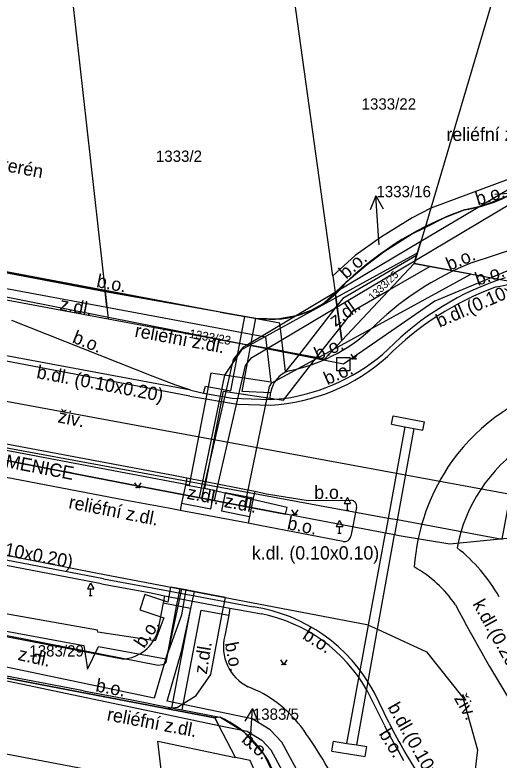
# Model space of a CAD drawing. Extents: x -601602 to -600882, y -1162594 to -1161950.
# Drawn here: x -601356 to -601319.6, y -1162336.4 to -1162280.3 of the extents above; entities that cross this region are included whole.
import ezdxf

# ---------------------------------------------------------------- set-up
doc = ezdxf.new("R2010")
doc.units = 0
for name, color, linetype in [('KN_Hranice parcel', 7, 'Continuous'), ('KN_Parcelní čísla', 7, 'Continuous'), ('KN_Pop  PČ popisy', 7, 'Continuous'), ('KN_Vnitřní kresba', 7, 'Continuous'), ('KN_Věcná břemena k části', 7, 'Continuous'), ('VRSTVA 1', 7, 'Continuous'), ('Vrstva 13', 7, 'Continuous'), ('Vrstva 14', 7, 'Continuous'), ('Vrstva 15 (Construction)', 7, 'Continuous'), ('Vrstva 16', 7, 'Continuous'), ('VRSTVA 3', 7, 'Continuous'), ('Vrstva 8', 7, 'Continuous')]:
    doc.layers.add(name, color=color, linetype=linetype)

# ---------------------------------------------------------------- blocks, each defined once
blk = doc.blocks.new('1029_40')
at = {"layer": 'KN_Pop  PČ popisy'}
for p, q in [((-0.209, 2.994), (-0.639, 1.96)), ((0, 0), (-0.209, 2.994)), ((-0.209, 2.994), (0.36, 2.03))]:
    blk.add_line(p, q, dxfattribs=at)
blk = doc.blocks.new('1029_67')
at = {"layer": 'KN_Pop  PČ popisy'}
for p, q in [((0.209, 2.994), (-0.36, 2.03)), ((0, 0), (0.209, 2.994)), ((0.209, 2.994), (0.639, 1.96))]:
    blk.add_line(p, q, dxfattribs=at)
blk = doc.blocks.new('CabR')
at = {"layer": 'Vrstva 14'}
blk.add_lwpolyline([(-1, 1), (1, 1), (1, -1), (-1, -1)], close=True, dxfattribs=at)

msp = doc.modelspace()

# ---------------------------------------------------------------- linework, layer by layer
at = {"layer": 'KN_Hranice parcel'}
for p, q in [((-601352.08, -1162276), (-601349.26, -1162301.12)), ((-601332.1, -1162299.94), (-601335.29, -1162276.93)), ((-601320.22, -1162279.71), (-601324.73, -1162294.84)), ((-601418.98, -1162290.19), (-601349.03, -1162303.17)), ((-601324.73, -1162294.84), (-601325.16, -1162296.29)), ((-601325.16, -1162296.29), (-601325.97, -1162299.01)), ((-601331.43, -1162304.8), (-601325.97, -1162299.01)), ((-601325.97, -1162299.01), (-601310.02, -1162301.98)), ((-601332.1, -1162299.94), (-601331.93, -1162301.19)), ((-601349.26, -1162301.12), (-601349.03, -1162303.17)), ((-601331.93, -1162301.19), (-601331.43, -1162304.8)), ((-601340.99, -1162333.19), (-601393.45, -1162323.18)), ((-601339.42, -1162336.16), (-601340.99, -1162333.19))]:
    msp.add_line(p, q, dxfattribs=at)
for points in [[(-601346.72, -1162315.75), (-601358.39, -1162313.5), (-601389.94, -1162307.57), (-601406.17, -1162304.44), (-601488.01, -1162288.67)], [(-601325.16, -1162296.29), (-601323.67, -1162295.55), (-601322.13, -1162294.94), (-601320.77, -1162294.65), (-601319.05, -1162293.97), (-601317.83, -1162293.26), (-601316.85, -1162292.41), (-601315.89, -1162291.1), (-601315.19, -1162289.58), (-601314.91, -1162288.59), (-601315.17, -1162288.53)], [(-601315.17, -1162288.53), (-601315.21, -1162288.75), (-601316.74, -1162291.49), (-601318.85, -1162292.65), (-601324.73, -1162294.84)], [(-601414.77, -1162289.58), (-601376.64, -1162296.86), (-601372.76, -1162296.64), (-601349.26, -1162301.12)], [(-601324.73, -1162294.84), (-601326.14, -1162295.58), (-601328.43, -1162297.01), (-601330.41, -1162298.4), (-601332.1, -1162299.94)], [(-601331.93, -1162301.19), (-601331.04, -1162300.36), (-601329.6, -1162299.12), (-601328.24, -1162298.1), (-601326.17, -1162296.79), (-601325.16, -1162296.29)], [(-601349.26, -1162301.12), (-601337.9, -1162303.12), (-601336.25, -1162303.17), (-601334.75, -1162302.9), (-601333.73, -1162302.52), (-601332.81, -1162302.01), (-601331.93, -1162301.19)], [(-601349.03, -1162303.17), (-601332.73, -1162306.19), (-601331.43, -1162304.8)], [(-601311.33, -1162308.34), (-601312.43, -1162313.84), (-601314.66, -1162317.36), (-601318.46, -1162319.65), (-601323.29, -1162320.11), (-601327.1, -1162319.48)], [(-601391.58, -1162314.37), (-601359.88, -1162320.33), (-601349.94, -1162322.27), (-601329.55, -1162326.15)], [(-601345.55, -1162338.03), (-601346.43, -1162337.86), (-601465.12, -1162315.27)], [(-601327.1, -1162319.48), (-601327.45, -1162319.41), (-601328.14, -1162319.28), (-601346.72, -1162315.75)], [(-601329.55, -1162326.15), (-601329.41, -1162326.21), (-601328.73, -1162326.52), (-601325.05, -1162328.21)], [(-601325.05, -1162328.21), (-601322.32, -1162331.64), (-601321.22, -1162335.6), (-601321.53, -1162338.33)], [(-601334.38, -1162344.4), (-601335.15, -1162341.34), (-601336.31, -1162337.92), (-601337.24, -1162335.98), (-601338.79, -1162334.26), (-601340.6, -1162333.12), (-601340.99, -1162333.19)], [(-601344.9, -1162338.15), (-601345.27, -1162334.93), (-601339.42, -1162336.16)], [(-601334.86, -1162344.32), (-601338.32, -1162336.39), (-601339.42, -1162336.16)]]:
    msp.add_lwpolyline(points, dxfattribs=at)
at = {"layer": 'KN_Pop  PČ popisy'}
for p, q in [((-601319.91, -1162293.79), (-601318.82, -1162293.72)), ((-601328.61, -1162297.6), (-601328.66, -1162296.92))]:
    msp.add_line(p, q, dxfattribs=at)
at = {"layer": 'KN_Vnitřní kresba'}
for p, q in [((-601327.68, -1162311.09), (-601327.56, -1162310.46)), ((-601327.56, -1162310.46), (-601325.2, -1162310.91)), ((-601326.67, -1162311.29), (-601328.14, -1162319.28)), ((-601327.68, -1162311.09), (-601326.67, -1162311.29)), ((-601326.67, -1162311.29), (-601326, -1162311.41)), ((-601325.32, -1162311.54), (-601325.2, -1162310.91)), ((-601326, -1162311.41), (-601327.45, -1162319.41)), ((-601326, -1162311.41), (-601325.32, -1162311.54)), ((-601329.41, -1162326.21), (-601328.14, -1162319.28)), ((-601328.73, -1162326.52), (-601327.45, -1162319.41)), ((-601331.04, -1162335.1), (-601329.41, -1162326.21)), ((-601330.3, -1162335.22), (-601328.73, -1162326.52)), ((-601332.18, -1162335.69), (-601332.05, -1162334.93)), ((-601332.05, -1162334.93), (-601331.04, -1162335.1)), ((-601331.04, -1162335.1), (-601330.3, -1162335.22)), ((-601330.3, -1162335.22), (-601329.54, -1162335.34)), ((-601329.67, -1162336.1), (-601329.54, -1162335.34)), ((-601332.18, -1162335.69), (-601329.67, -1162336.1))]:
    msp.add_line(p, q, dxfattribs=at)
at = {"layer": 'KN_Věcná břemena k části'}
for points in [[(-601325.9, -1162298.77), (-601316.22, -1162293.02), (-601315.03, -1162292), (-601313.79, -1162289.1), (-601307.84, -1162258.18), (-601307.37, -1162255.4), (-601308.71, -1162257.33), (-601308.82, -1162258.01), (-601314.76, -1162288.81), (-601315.86, -1162291.39), (-601316.8, -1162292.2), (-601325.48, -1162297.36)], [(-601319.34, -1162319.73), (-601318.72, -1162316.39), (-601326.64, -1162314.93), (-601327.32, -1162314.81), (-601389.66, -1162303.33), (-601388.27, -1162295.89), (-601391.51, -1162295.29), (-601392.9, -1162302.72), (-601436.53, -1162294.41), (-601483.89, -1162284.37), (-601487.52, -1162280.9), (-601487.57, -1162281.75), (-601487.71, -1162283.88), (-601487.81, -1162285.47), (-601486.76, -1162286.48), (-601487.31, -1162288.8), (-601483.87, -1162289.47), (-601483.5, -1162287.92), (-601437.21, -1162297.75), (-601391.91, -1162306.37), (-601327.93, -1162318.15), (-601327.24, -1162318.27)], [(-601349.13, -1162302.29), (-601349.26, -1162301.12), (-601365.47, -1162298.03), (-601367.67, -1162297.62), (-601367.89, -1162298.8)], [(-601325.9, -1162298.77), (-601325.48, -1162297.36), (-601331.93, -1162301.19), (-601331.78, -1162302.27)], [(-601325.74, -1162298.24), (-601331.87, -1162301.6), (-601331.43, -1162304.8), (-601332.03, -1162305.44), (-601321.72, -1162299.8), (-601325.97, -1162299.01)], [(-601324.8, -1162299.23), (-601325.97, -1162299.01), (-601325.79, -1162298.41), (-601331.35, -1162301.63), (-601331.79, -1162302.19), (-601331.56, -1162303.84), (-601330.55, -1162302.55), (-601327.82, -1162300.97)], [(-601349.13, -1162302.29), (-601337.18, -1162304.52), (-601337.08, -1162305.38), (-601335.84, -1162305.61), (-601336.1, -1162303.5), (-601349.27, -1162301.05), (-601349.26, -1162301.12), (-601349.16, -1162302.02)], [(-601338.53, -1162305.12), (-601337.04, -1162305.39), (-601331.78, -1162302.27), (-601331.93, -1162301.19)], [(-601331.87, -1162301.6), (-601338.36, -1162305.15), (-601333.23, -1162306.1), (-601332.03, -1162305.44), (-601331.43, -1162304.8)], [(-601340.46, -1162325.49), (-601340.18, -1162324.13), (-601343.62, -1162323.47), (-601343.9, -1162324.81), (-601344.69, -1162329.03), (-601344.71, -1162329.07), (-601344.93, -1162329.2), (-601345.26, -1162329.25), (-601374.56, -1162323.51), (-601392.8, -1162320.1), (-601410.16, -1162316.86), (-601424.81, -1162314.13), (-601488.87, -1162302.17), (-601488.95, -1162303.71), (-601489.01, -1162304.59), (-601465.65, -1162309.39), (-601426.59, -1162316.85), (-601404.54, -1162321.04), (-601393.45, -1162323.18), (-601344.64, -1162332.49), (-601343.79, -1162332.38), (-601342.39, -1162331.51), (-601341.29, -1162329.93)], [(-601333.32, -1162306.08), (-601331.56, -1162303.84), (-601331.79, -1162302.19), (-601334.65, -1162305.84)], [(-601336.69, -1162307.99), (-601333.23, -1162306.1), (-601338.36, -1162305.15), (-601338.99, -1162305.49), (-601340.26, -1162307.41), (-601342.18, -1162316.61), (-601338.74, -1162317.27), (-601336.86, -1162308.25)], [(-601338.19, -1162306.08), (-601337.04, -1162305.39), (-601338.53, -1162305.12), (-601338.85, -1162305.31), (-601339.61, -1162306.22), (-601341.7, -1162315.27), (-601342, -1162316.65), (-601341.01, -1162316.83), (-601340.72, -1162315.49), (-601338.69, -1162306.67)], [(-601340.7, -1162333.75), (-601340.99, -1162333.19), (-601393.45, -1162323.18), (-601404.54, -1162321.04), (-601426.59, -1162316.85), (-601465.65, -1162309.39), (-601482.83, -1162306.11), (-601485.38, -1162306.86), (-601486.35, -1162307), (-601489.12, -1162306.51), (-601489.17, -1162307.52), (-601486.36, -1162308.02), (-601485.17, -1162307.84), (-601482.92, -1162307.18), (-601482.38, -1162307.02), (-601480.64, -1162307.08), (-601432.85, -1162316.22), (-601430.16, -1162316.73), (-601428.76, -1162316.98), (-601393.64, -1162323.22), (-601393.47, -1162323.26), (-601363.36, -1162329), (-601345.3, -1162332.79)]]:
    msp.add_lwpolyline(points, close=True, dxfattribs=at)
for points in [[(-601488.01, -1162288.67), (-601406.17, -1162304.44), (-601389.94, -1162307.57), (-601358.39, -1162313.5), (-601346.72, -1162315.75), (-601335.66, -1162317.85), (-601335.54, -1162317.35), (-601341.73, -1162315.93), (-601340.34, -1162308.62), (-601335.82, -1162309.28), (-601333.32, -1162306.08), (-601334.65, -1162305.84), (-601335.66, -1162307.13), (-601335.84, -1162305.61), (-601337.08, -1162305.38), (-601336.77, -1162307.94), (-601341.3, -1162307.26), (-601342.91, -1162315.69), (-601475.53, -1162290.59)], [(-601330.48, -1162345.09), (-601335.94, -1162335.01), (-601336.82, -1162334.08), (-601338.18, -1162333.25), (-601344.57, -1162331.92), (-601343.49, -1162328.19), (-601342.51, -1162323.68), (-601343.49, -1162323.5), (-601344.46, -1162327.95), (-601345.55, -1162331.71), (-601363.17, -1162328.02), (-601393.26, -1162322.28), (-601393.46, -1162322.24), (-601425.07, -1162316.62), (-601429.98, -1162315.75), (-601480.53, -1162306.08)], [(-601465.65, -1162309.39), (-601426.59, -1162316.85), (-601404.54, -1162321.04), (-601393.45, -1162323.18), (-601340.99, -1162333.19), (-601340.7, -1162333.75), (-601338.55, -1162334.19), (-601337.46, -1162334.87), (-601336.76, -1162335.6), (-601331.74, -1162344.87)], [(-601364.98, -1162325.14), (-601350.86, -1162327.75), (-601350.58, -1162329.51), (-601349.74, -1162327.81), (-601344.69, -1162328.75), (-601343.48, -1162325.43), (-601343.14, -1162323.56), (-601344.32, -1162323.34), (-601344.53, -1162324.48), (-601346.26, -1162323.91), (-601346.64, -1162325.05), (-601344.84, -1162325.65), (-601345.47, -1162327.39), (-601349.8, -1162326.73), (-601349.83, -1162326.58), (-601365.39, -1162323.84)]]:
    msp.add_lwpolyline(points, dxfattribs=at)
at = {"layer": 'VRSTVA 1'}
for points in [[(-601331.31, -1162306.58), (-601332.3, -1162306.37), (-601334.05, -1162306.03), (-601365.21, -1162299.85), (-601405.05, -1162291.66), (-601414.46, -1162290.57), (-601424.01, -1162291.3), (-601452.18, -1162285.72), (-601481.36, -1162280.32), (-601487.9, -1162279.02), (-601506.8, -1162275.08), (-601511.71, -1162274.13), (-601531.56, -1162268.63), (-601534.84, -1162286.8), (-601535.95, -1162290.68)], [(-601297.08, -1162300.063), (-601298.66, -1162298.25), (-601300.44, -1162297.69), (-601311.37, -1162295.94), (-601313.41, -1162297.25), (-601324.41, -1162301.83), (-601331.31, -1162306.58)]]:
    msp.add_lwpolyline(points, dxfattribs=at)
at = {"layer": 'Vrstva 13'}
for p, q in [((-601321.6, -1162298.92), (-601317.46, -1162297.58)), ((-601340.58, -1162302.66), (-601357.47, -1162299.49)), ((-601340.58, -1162302.66), (-601338.74, -1162303)), ((-601345.64, -1162307.5), (-601356.27, -1162303.29)), ((-601339.78, -1162308.59), (-601338.74, -1162303)), ((-601338.94, -1162308.64), (-601337.9, -1162303.12)), ((-601338.74, -1162303), (-601337.9, -1162303.12)), ((-601342.86, -1162308.98), (-601358.13, -1162306.09)), ((-601342.8, -1162308.53), (-601357.46, -1162305.82)), ((-601343.92, -1162308.16), (-601345.64, -1162307.5)), ((-601342.8, -1162308.53), (-601343.92, -1162308.16)), ((-601342.8, -1162308.53), (-601341.83, -1162308.76)), ((-601341.83, -1162308.76), (-601341.68, -1162308.22)), ((-601341.68, -1162308.22), (-601339.78, -1162308.59)), ((-601375.26, -1162309.05), (-601355.63, -1162312.77)), ((-601342.86, -1162308.98), (-601339.27, -1162309.58)), ((-601341.83, -1162308.76), (-601339.68, -1162309.13)), ((-601336.8, -1162308.73), (-601338.94, -1162308.64)), ((-601336.83, -1162309.24), (-601336.8, -1162308.73)), ((-601339.68, -1162309.13), (-601336.83, -1162309.24)), ((-601339.27, -1162309.58), (-601336.78, -1162309.66)), ((-601336.83, -1162309.24), (-601335.82, -1162309.16)), ((-601355.63, -1162312.77), (-601343.98, -1162314.96)), ((-601347.78, -1162316.81), (-601366.01, -1162313.34)), ((-601343.98, -1162314.96), (-601343.09, -1162315.13)), ((-601343.09, -1162315.13), (-601343.2, -1162315.67)), ((-601343.09, -1162315.13), (-601337.98, -1162316.12)), ((-601343.2, -1162315.67), (-601343.49, -1162317.03)), ((-601341.02, -1162316.09), (-601343.2, -1162315.67)), ((-601341.29, -1162317.47), (-601341.02, -1162316.09)), ((-601340.2, -1162316.25), (-601340.48, -1162317.62)), ((-601338.09, -1162316.66), (-601340.2, -1162316.25)), ((-601337.98, -1162316.12), (-601338.09, -1162316.66)), ((-601337.98, -1162316.12), (-601337.1, -1162316.33)), ((-601337.1, -1162316.33), (-601333.95, -1162316.84)), ((-601344.48, -1162317.41), (-601347.78, -1162316.81)), ((-601338.09, -1162316.66), (-601338.38, -1162318.03)), ((-601333.95, -1162316.84), (-601330.74, -1162316.81)), ((-601343.61, -1162317.58), (-601344.48, -1162317.41)), ((-601343.49, -1162317.03), (-601343.61, -1162317.58)), ((-601343.49, -1162317.03), (-601341.29, -1162317.47)), ((-601330.31, -1162317.36), (-601330.75, -1162319.52)), ((-601338.49, -1162318.55), (-601343.61, -1162317.58)), ((-601340.48, -1162317.62), (-601338.38, -1162318.03)), ((-601338.38, -1162318.03), (-601338.49, -1162318.55)), ((-601337.61, -1162318.72), (-601338.49, -1162318.55)), ((-601331.32, -1162319.91), (-601337.61, -1162318.72)), ((-601349.52, -1162323.1), (-601367.12, -1162319.75)), ((-601349.37, -1162322.73), (-601367.09, -1162319.35)), ((-601349.52, -1162323.1), (-601345.78, -1162323.78)), ((-601349.37, -1162322.73), (-601345.71, -1162323.4)), ((-601345.71, -1162323.4), (-601338.1, -1162324.84)), ((-601345.78, -1162323.78), (-601344.78, -1162324.01)), ((-601344.78, -1162324.01), (-601344.88, -1162324.52)), ((-601344.78, -1162324.01), (-601339.85, -1162324.92)), ((-601344.88, -1162324.52), (-601345.27, -1162326.6)), ((-601344.88, -1162324.52), (-601342.82, -1162324.92)), ((-601350.29, -1162328.31), (-601367.96, -1162324.95)), ((-601342.82, -1162324.92), (-601344.26, -1162332.42)), ((-601343.46, -1162332.57), (-601342.03, -1162325.07)), ((-601342.03, -1162325.07), (-601339.94, -1162325.46)), ((-601339.85, -1162324.92), (-601339.94, -1162325.46)), ((-601339.85, -1162324.92), (-601338.86, -1162325.1)), ((-601338.86, -1162325.1), (-601337.48, -1162325.37)), ((-601339.94, -1162325.46), (-601340.24, -1162327.02)), ((-601350.87, -1162331.15), (-601368.37, -1162327.82)), ((-601347.94, -1162328.76), (-601350.29, -1162328.31)), ((-601350.87, -1162331.15), (-601347.25, -1162331.83)), ((-601329.53, -1162331.09), (-601328.21, -1162333.77)), ((-601327.86, -1162333.57), (-601329, -1162331.25)), ((-601347.25, -1162331.83), (-601344.26, -1162332.42)), ((-601344.26, -1162332.42), (-601343.46, -1162332.57)), ((-601343.46, -1162332.57), (-601340.6, -1162333.12))]:
    msp.add_line(p, q, dxfattribs=at)
for centre, radius, start, end in [((-601323.588, -1162284.902), 10.156, 277.9669, 307.6791), ((-601313.647, -1162318.927), 25.441, 109.5976, 133.1622), ((-601324.502, -1162276.856), 24.372, 281.1238, 301.7978), ((-601312.936, -1162320.395), 23.157, 111.9705, 134.9971), ((-601312.679, -1162320.585), 21.486, 107.4716, 135.2188), ((-601336.793, -1162295.972), 7.233, 261.1939, 322.553), ((-601312.267, -1162321.565), 22.117, 109.9138, 135.3088), ((-601337.818, -1162294.637), 12.666, 281.0059, 312.1994), ((-601337.762, -1162294.785), 14.506, 277.6947, 312.6726), ((-601337.609, -1162295.254), 14.43, 273.2942, 311.8066), ((-601334.708, -1162309.074), 2.12, 109.0433, 170.6699), ((-601310.805, -1162322.847), 15.25, 104.4501, 143.7967), ((-601311.084, -1162322.545), 11.853, 123.4043, 169.5236), ((-601310.117, -1162323.018), 15.908, 144.765, 175.7185), ((-601330.784, -1162317.287), 0.479, 351.2527, 84.7852), ((-601331.222, -1162319.441), 0.479, 258.2136, 350.5471), ((-601330.689, -1162330.395), 12.779, 29.6176, 51.5338), ((-601330.393, -1162329.767), 9.081, 34.068, 60.9278), ((-601198.867, -1162258.836), 140.4, 207.96756, 211.80913), ((-601339.901, -1162337.062), 12.354, 28.0625, 81.6161), ((-601339.82, -1162337.006), 11.869, 29.8985, 78.6317), ((-601348.087, -1162325.848), 2.916, 272.8974, 345.0475), ((-601336.988, -1162327.841), 3.354, 165.8281, 243.7791), ((-601341.751, -1162339.326), 9.089, 37.2851, 68.836), ((-601343.879, -1162340.368), 7.955, 17.9206, 65.6569), ((-601257.354, -1162297.485), 79.204, 207.10356, 208.90616), ((-601356.278, -1162350.179), 27.222, 24.3626, 36.9388), ((-601266.849, -1162301.883), 69.152, 207.45969, 209.94424), ((-601300.583, -1162320.475), 30.257, 210.3648, 215.4876)]:
    msp.add_arc(centre, radius, start, end, dxfattribs=at)
at = {"layer": 'VRSTVA 3'}
for points in [[(-601330.74, -1162305.824), (-601330.49, -1162306.199), (-601330.24, -1162305.824)], [(-601347.031, -1162315.512), (-601346.781, -1162315.887), (-601346.531, -1162315.512)], [(-601335.211, -1162317.526), (-601334.961, -1162317.901), (-601334.711, -1162317.526)], [(-601336.042, -1162328.812), (-601335.792, -1162329.187), (-601335.542, -1162328.812)]]:
    msp.add_lwpolyline(points, dxfattribs=at)
for centre in [(-601330.615, -1162306.174), (-601330.365, -1162306.174), (-601346.906, -1162315.862), (-601346.656, -1162315.862), (-601335.086, -1162317.876), (-601334.836, -1162317.876), (-601335.917, -1162329.162), (-601335.667, -1162329.162)]:
    msp.add_circle(centre, 0.025, dxfattribs=at)
at = {"layer": 'Vrstva 8'}
for p, q in [((-601331.01, -1162316.617), (-601331.26, -1162317.05)), ((-601331.01, -1162316.617), (-601330.76, -1162317.05)), ((-601331.26, -1162317.05), (-601330.76, -1162317.05)), ((-601331.01, -1162317.55), (-601331.01, -1162317.05)), ((-601331.135, -1162317.55), (-601330.885, -1162317.55)), ((-601331.6, -1162318.347), (-601331.85, -1162318.78)), ((-601331.6, -1162318.347), (-601331.35, -1162318.78)), ((-601331.85, -1162318.78), (-601331.35, -1162318.78)), ((-601331.6, -1162319.28), (-601331.6, -1162318.78)), ((-601331.725, -1162319.28), (-601331.475, -1162319.28)), ((-601350.34, -1162323.057), (-601350.59, -1162323.49)), ((-601350.34, -1162323.057), (-601350.09, -1162323.49)), ((-601350.59, -1162323.49), (-601350.09, -1162323.49)), ((-601350.34, -1162323.99), (-601350.34, -1162323.49)), ((-601350.465, -1162323.99), (-601350.215, -1162323.99))]:
    msp.add_line(p, q, dxfattribs=at)

# ---------------------------------------------------------------- block references
at = {"layer": 'KN_Pop  PČ popisy'}
for name, p in [('1029_40', (-601328.66, -1162296.92)), ('1029_67', (-601338.36, -1162335.47))]:
    msp.add_blockref(name, p, dxfattribs=at)
at = {"layer": 'Vrstva 14', "xscale": 0.5, "yscale": 0.5}
msp.add_blockref('CabR', (-601331.31, -1162306.58), dxfattribs=at)

# ---------------------------------------------------------------- texts
at = {"layer": 'KN_Parcelní čísla'}
for s, p in [('1333/22', (-601329.937, -1162287.43)), ('1333/2', (-601345.43, -1162291.36)), ('1333/16', (-601328.823, -1162294.02)), ('1383/29', (-601354.96, -1162328.57)), ('1383/5', (-601338.13, -1162333.33))]:
    msp.add_text(s, height=0.85, dxfattribs=at).set_placement(p)
for s, height, rotation, p in [('1333/25', 0.5695, 44, (-601329.086, -1162301.823)), ('1333/23', 0.656, 350, (-601342.963, -1162304.586))]:
    msp.add_text(s, height=height, rotation=rotation, dxfattribs=at).set_placement(p)
at = {"layer": 'Vrstva 15 (Construction)'}
msp.add_text('ul. KAMENICE', height=1, rotation=349.2405, dxfattribs=at).set_placement((-601360.322, -1162313.66))
at = {"layer": 'Vrstva 16'}
for s, rotation, p in [('staveniště-neupravený terén', 349.2216, (-601370.595, -1162289.436)), ('b.o.', 16.719, (-601321.185, -1162294.647)), ('b.o.', 23.1144, (-601323.314, -1162299.569)), ('b.o.', 41.8159, (-601331.097, -1162300.224)), ('b.dl.(0.10x0.20)', 23.3792, (-601324.074, -1162303.841)), ('b.o.', 19.5747, (-601321.175, -1162300.696)), ('b.o.', 348.9102, (-601349.948, -1162300.767)), ('z.dl.', 349.2777, (-601352.729, -1162302.509)), ('z.dl.', 35.3086, (-601331.925, -1162303.802)), ('b.o.', 338.0822, (-601351.789, -1162304.923)), ('reliéfní z.dl.', 349.3682, (-601347.069, -1162304.507)), ('b.o.', 24.104, (-601333.222, -1162306.313)), ('b.dl. (0.10x0.20)', 349.2895, (-601354.465, -1162307.618)), ('b.o.', 24.104, (-601332.517, -1162308.168)), ('živ.', 348.7361, (-601352.867, -1162310.947)), ('z.dl.', 349.2003, (-601343.137, -1162316.694)), ('reliéfní z.dl.', 348.7783, (-601352.05, -1162317.407)), ('z.dl.', 349.2003, (-601340.338, -1162317.317)), ('b.o.', 348.6026, (-601335.592, -1162318.981)), ('b.dl.(0.10x0.20)', 349.2283, (-601360.904, -1162320.209)), ('k.dl.(0.20x0.20)', 299.1285, (-601321.606, -1162324.611)), ('b.o.', 56.6656, (-601346.315, -1162328.005)), ('b.o.', 327.8434, (-601334.449, -1162327.189)), ('b.o.', 280.4694, (-601340.238, -1162327.57)), ('z.dl.', 347.3755, (-601355.876, -1162328.82)), ('z.dl.', 80.831, (-601341.601, -1162329.938)), ('b.o.', 349.4434, (-601350.016, -1162331.186)), ('živ.', 299.4229, (-601322.996, -1162331.706)), ('b.dl.(0.10x0.20)', 299.5619, (-601328.008, -1162332.372)), ('reliéfní z.dl.', 349.2157, (-601349.162, -1162333.365)), ('b.o.', 318.9071, (-601339.044, -1162334.935)), ('b.o.', 301.7271, (-601328.666, -1162334.383))]:
    msp.add_text(s, height=1, rotation=rotation, dxfattribs=at).set_placement(p)
for s, p in [('reliéfní z.dl.', (-601323.547, -1162289.786)), ('b.o.', (-601333.507, -1162316.716)), ('k.dl. (0.10x0.10)', (-601338.199, -1162321.274))]:
    msp.add_text(s, height=1, dxfattribs=at).set_placement(p)

doc.saveas('drawing.dxf')
